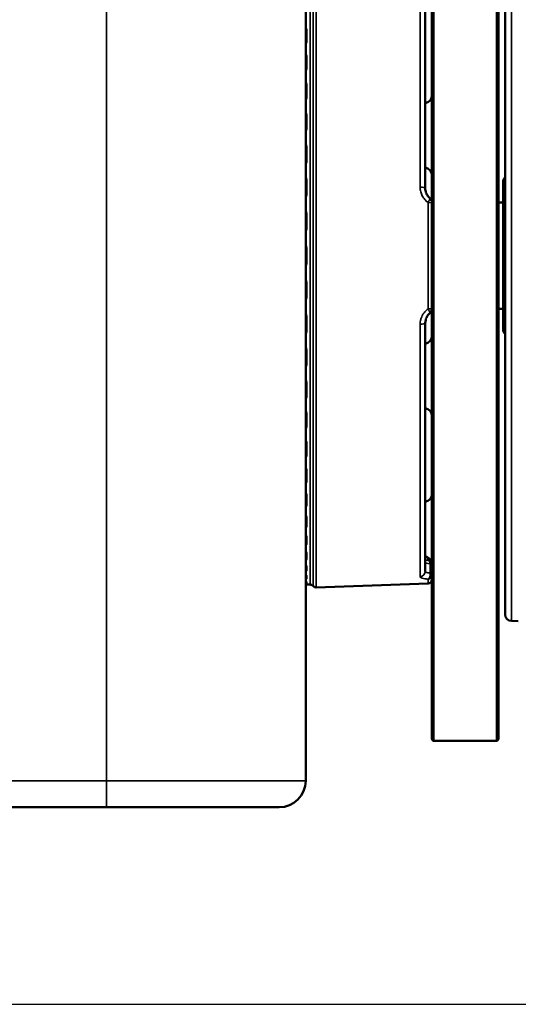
# Model space of a CAD drawing. Header units: millimetres. Extents: x 50 to 3176, y 50 to 2109.
# Tile 443 of 656: x 1356 to 1394, y 1609 to 1683. Entities that reach past the tile are written whole.
import ezdxf

# ---------------------------------------------------------------- set-up
doc = ezdxf.new("R2010")
doc.units = ezdxf.units.MM
doc.header["$LTSCALE"] = 10
for name, color, linetype, lineweight in [('Dimension (ISO)', 7, 'Continuous', 25), ('Visible (ISO)', 7, 'Continuous', 50), ('Visible Narrow (ISO)', 7, 'Continuous', 35)]:
    doc.layers.add(name, color=color, linetype=linetype, lineweight=lineweight)
doc.styles.add('Note Text (ANSI)', font='tahoma.ttf')
doc.dimstyles.new('Default (ISO)', dxfattribs={"dimscale": 10, "dimtxt": 1, "dimasz": 2.5, "dimexe": 3.175, "dimexo": 0, "dimgap": 0.762, "dimtad": 1, "dimrnd": 1e-08, "dimzin": 0, "dimdsep": 46, "dimtxsty": 'Note Text (ANSI)', "dimcen": 0.09, "dimdle": 10, "dimclrd": 1, "dimclre": 1, "dimclrt": 1, "dimazin": 0, "dimtfac": 3.5052, "dimtmove": 0, "dimatfit": 3, "dimfxl": 1, "dimtolj": 1, "dimtzin": 0, "dimlwd": -1, "dimlwe": -1, "dimarcsym": 0})

# ---------------------------------------------------------------- blocks, each defined once
blk = doc.blocks.new('*D9')
at = {"layer": 'Defpoints', "color": 0, "transparency": 16777216}
for p in [(1224.457, 1772.212), (1481.12, 1772.212), (1342.024, 1609.242)]:
    blk.add_point(p, dxfattribs=at)
at = {"layer": 'Dimension (ISO)', "color": 1, "transparency": 16777216}
for p, q in [((1224.457, 1772.212), (1512.87, 1772.212)), ((1481.12, 1634.242), (1481.12, 1747.212)), ((1342.024, 1609.242), (1512.87, 1609.242))]:
    blk.add_line(p, q, dxfattribs=at)
for points in [[(1476.954, 1747.212), (1485.287, 1747.212), (1481.12, 1772.212)], [(1476.954, 1634.242), (1485.287, 1634.242), (1481.12, 1609.242)]]:
    blk.add_solid(points, dxfattribs=at)
at = {"layer": 'Dimension (ISO)', "color": 1, "transparency": 16777216, "insert": (1460.418, 1625.421), "char_height": 10, "attachment_point": 1, "rotation": 90, "style": 'Note Text (ANSI)'}
blk.add_mtext('\\A1;162.97 mm [6.416 in]', dxfattribs=at)
blk = doc.blocks.new('*D10')
at = {"layer": 'Defpoints', "color": 0, "transparency": 16777216}
for p in [(1372.453, 1835.062), (1574.015, 1835.062), (1342.024, 1609.242)]:
    blk.add_point(p, dxfattribs=at)
at = {"layer": 'Dimension (ISO)', "color": 1, "transparency": 16777216}
for p, q in [((1372.453, 1835.062), (1605.765, 1835.062)), ((1574.015, 1634.242), (1574.015, 1810.062)), ((1342.024, 1609.242), (1605.765, 1609.242))]:
    blk.add_line(p, q, dxfattribs=at)
for points in [[(1569.848, 1810.062), (1578.182, 1810.062), (1574.015, 1835.062)], [(1569.848, 1634.242), (1578.182, 1634.242), (1574.015, 1609.242)]]:
    blk.add_solid(points, dxfattribs=at)
at = {"layer": 'Dimension (ISO)', "color": 1, "transparency": 16777216, "insert": (1553.312, 1656.453), "char_height": 10, "attachment_point": 1, "rotation": 90, "style": 'Note Text (ANSI)'}
blk.add_mtext('\\A1;225.82 mm [8.891 in]', dxfattribs=at)

msp = doc.modelspace()

# ---------------------------------------------------------------- linework, layer by layer
at = {"layer": 'Visible (ISO)'}
for p, q in [((1377.953, 1707.4616), (1377.953, 1626.0616)), ((1392.953, 1638.5793), (1392.953, 1692.5438)), ((1386.953, 1689.3091), (1386.953, 1670.6283)), ((1387.453, 1629.2116), (1387.453, 1686.6679)), ((1392.453, 1686.6679), (1392.453, 1629.2116)), ((1392.803, 1660.0322), (1392.803, 1671.091)), ((1387.3167, 1669.8727), (1387.3167, 1669.8727)), ((1387.453, 1669.5848), (1387.453, 1669.5849)), ((1392.803, 1669.5616), (1392.453, 1669.5616)), ((1392.803, 1661.5616), (1392.453, 1661.5616)), ((1387.3167, 1661.2505), (1387.3167, 1661.2505)), ((1386.953, 1660.4949), (1386.953, 1641.8141)), ((1386.953, 1642.7262), (1386.953, 1642.7262)), ((1378.0425, 1640.8259), (1378.2913, 1640.8172)), ((1387.1634, 1640.9007), (1378.748, 1640.6068)), ((1393.4355, 1638.0796), (1393.953, 1638.0616)), ((1392.303, 1629.0616), (1387.603, 1629.0616)), ((1362.953, 1624.0616), (1012.953, 1624.0616)), ((1375.953, 1624.0616), (1362.953, 1624.0616))]:
    msp.add_line(p, q, dxfattribs=at)
for centre, radius, start, end in [((1386.853, 1677.631), 0.6, 279.594068, 0), ((1386.853, 1671.5922), 0.6, 0, 80.405932), ((1393.303, 1671.091), 0.5, 134.427004, 180), ((1393.303, 1660.0322), 0.5, 180, 225.572996), ((1386.853, 1659.531), 0.6, 279.594068, 0), ((1386.853, 1653.4922), 0.6, 0, 80.405932), ((1386.853, 1647.631), 0.6, 279.594068, 0), ((1378.053, 1641.1257), 0.3, 251.423789, 268), ((1378.2809, 1640.5174), 0.3, 40.442881, 88), ((1387.153, 1641.2005), 0.3, 272, 0), ((1378.7375, 1640.9066), 0.3, 220.442881, 272), ((1393.453, 1638.5793), 0.5, 180, 268), ((1387.603, 1629.2116), 0.15, 180, 270), ((1392.303, 1629.2116), 0.15, 270, 0), ((1375.953, 1626.0616), 2, 270, 0)]:
    msp.add_arc(centre, radius, start, end, dxfattribs=at)
for centre, major_axis, ratio, start_param, end_param in [((1387.153, 1669.5849), (0.3, -0.0001), 0.6625551, 0.0001689, 0.0003313), ((1386.8634, 1642.541), (0.1039, 0.3863), 0.766244, 6.2831509, 6.283192)]:
    msp.add_ellipse(centre, major_axis=major_axis, ratio=ratio, start_param=start_param, end_param=end_param, dxfattribs=at)
for points, knots in [([(1386.953, 1670.6283), (1386.953, 1670.5238), (1386.9708, 1670.4172), (1387.0395, 1670.2183), (1387.0906, 1670.1233), (1387.2019, 1669.9782), (1387.2566, 1669.9218), (1387.3167, 1669.8726)], [0, 0, 0, 0, 0.032772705, 0.032772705, 0.064956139, 0.064956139, 0.088397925, 0.088397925, 0.088397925, 0.088397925]), ([(1387.3167, 1669.8727), (1387.349, 1669.8463), (1387.3771, 1669.814), (1387.4201, 1669.7435), (1387.4357, 1669.7044), (1387.4501, 1669.6384), (1387.453, 1669.6116), (1387.453, 1669.5849)], [0, 0, 0, 0, 0.012890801, 0.012890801, 0.025456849, 0.025456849, 0.03359885, 0.03359885, 0.03359885, 0.03359885]), ([(1387.453, 1661.5383), (1387.453, 1661.4976), (1387.4462, 1661.4565), (1387.4203, 1661.3803), (1387.4009, 1661.3442), (1387.3592, 1661.2896), (1387.339, 1661.2687), (1387.3167, 1661.2505)], [0, 0, 0, 0, 0.012419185, 0.012419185, 0.024701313, 0.024701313, 0.03360215, 0.03360215, 0.03360215, 0.03360215]), ([(1387.3167, 1661.2505), (1387.2342, 1661.1831), (1387.162, 1661.1017), (1387.0496, 1660.9252), (1387.0075, 1660.8281), (1386.9629, 1660.6523), (1386.953, 1660.5731), (1386.953, 1660.4949)], [0, 0, 0, 0, 0.032149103, 0.032149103, 0.06387873, 0.06387873, 0.08840323, 0.08840323, 0.08840323, 0.08840323]), ([(1386.9674, 1642.9272), (1387.0305, 1642.9102), (1387.0943, 1642.8828), (1387.2115, 1642.8086), (1387.2666, 1642.7607), (1387.3525, 1642.6555), (1387.3863, 1642.5985), (1387.4336, 1642.479), (1387.448, 1642.4151), (1387.4526, 1642.3394), (1387.453, 1642.3274), (1387.453, 1642.3153)], [0, 0, 0, 0, 0.021792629, 0.021792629, 0.043452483, 0.043452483, 0.062864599, 0.062864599, 0.082023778, 0.082023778, 0.085640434, 0.085640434, 0.085640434, 0.085640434]), ([(1377.9945, 1640.8373), (1377.9945, 1640.8373), (1377.9945, 1640.8373), (1377.9945, 1640.8373), (1377.9926, 1640.8376), (1377.9843, 1640.8386), (1377.9757, 1640.8396), (1377.9613, 1640.841), (1377.9573, 1640.8414), (1377.953, 1640.8418)], [0.04737917, 0.04737917, 0.04737917, 0.04737917, 0.047414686, 0.047414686, 0.052326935, 0.052326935, 0.060746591, 0.060746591, 0.063702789, 0.063702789, 0.063702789, 0.063702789])]:
    msp.add_open_spline(points, degree=3, knots=knots, dxfattribs=at)
for points in [[(1386.953, 1642.9312), (1386.9577, 1642.9299), (1386.9625, 1642.9285), (1386.9674, 1642.9272)], [(1386.953, 1642.9312), (1386.9577, 1642.9299), (1386.9625, 1642.9285), (1386.9674, 1642.9272)], [(1377.9574, 1640.8414), (1377.9559, 1640.8415), (1377.9545, 1640.8416), (1377.953, 1640.8418)]]:
    msp.add_open_spline(points, degree=3, dxfattribs=at)
at = {"layer": 'Visible Narrow (ISO)'}
for p, q in [((1362.953, 1626.0616), (1362.953, 1707.4616)), ((1393.4355, 1638.0796), (1393.4355, 1693.0435)), ((1378.5092, 1640.712), (1378.5092, 1690.4111)), ((1378.748, 1640.6068), (1378.748, 1690.5164)), ((1378.2913, 1690.3059), (1378.2913, 1640.8172)), ((1386.5669, 1689.7), (1386.5669, 1670.7117)), ((1387.603, 1629.0616), (1387.603, 1686.755)), ((1392.303, 1686.755), (1392.303, 1629.0616)), ((1378.0425, 1681.7426), (1378.0425, 1682.4767)), ((1378.0425, 1679.6983), (1378.0425, 1680.4975)), ((1378.0425, 1677.4992), (1378.0425, 1678.3547)), ((1378.0425, 1675.1692), (1378.0425, 1676.0717)), ((1378.0425, 1672.734), (1378.0425, 1673.6736)), ((1378.0425, 1670.2202), (1378.0425, 1671.1865)), ((1386.8844, 1669.8238), (1386.8844, 1669.8238)), ((1387.1634, 1669.5629), (1387.1634, 1661.5603)), ((1378.0425, 1667.6554), (1378.0425, 1668.6379)), ((1378.0425, 1665.0676), (1378.0425, 1666.0555)), ((1378.0425, 1662.4853), (1378.0425, 1663.4677)), ((1378.0425, 1659.9366), (1378.0425, 1660.9029)), ((1386.8844, 1661.2992), (1386.8844, 1661.2992)), ((1386.5669, 1660.4115), (1386.5669, 1641.4231)), ((1378.0425, 1657.4496), (1378.0425, 1658.3891)), ((1378.0425, 1655.0514), (1378.0425, 1655.9539)), ((1378.0425, 1652.7684), (1378.0425, 1653.624)), ((1378.0425, 1650.6256), (1378.0425, 1651.4248)), ((1378.0425, 1648.6464), (1378.0425, 1649.3806)), ((1378.0425, 1646.8525), (1378.0425, 1647.5136)), ((1378.0425, 1645.2637), (1378.0425, 1645.8443)), ((1378.0425, 1643.8972), (1378.0425, 1644.3911)), ((1378.0425, 1642.768), (1378.0425, 1643.1698)), ((1387.3101, 1642.3676), (1387.3101, 1641.6839)), ((1378.0425, 1641.8886), (1378.0425, 1642.1939)), ((1378.0425, 1641.2686), (1378.0425, 1641.474)), ((1378.0425, 1640.9147), (1378.0425, 1641.0179)), ((1378.0425, 1640.8259), (1378.0425, 1640.8308)), ((1387.1634, 1641.2274), (1387.1634, 1640.9007)), ((1012.953, 1626.0616), (1362.953, 1626.0616)), ((1377.953, 1626.0616), (1362.953, 1626.0616)), ((1362.953, 1626.0616), (1362.953, 1624.0616))]:
    msp.add_line(p, q, dxfattribs=at)
for centre, major_axis, ratio, start_param, end_param in [((1378.053, 1682.2717), (-0.3, 0), 0.6838368, 4.7472956, 5.0522259), ((1378.053, 1681.5465), (0.3, 0), 0.6541576, 1.6057029, 1.9106332), ((1378.053, 1680.3165), (-0.3, 0), 0.6038231, 4.7472956, 5.0522259), ((1378.053, 1679.527), (0.3, 0), 0.571513, 1.6057029, 1.9106332), ((1378.053, 1678.1996), (-0.3, 0), 0.5171937, 4.7472956, 5.0522259), ((1378.053, 1677.3545), (0.3, 0), 0.4826069, 1.6057029, 1.9106332), ((1378.053, 1675.9443), (-0.3, 0), 0.4248978, 4.7472956, 5.0522259), ((1378.053, 1675.0528), (0.3, 0), 0.3884132, 1.6057029, 1.9106332), ((1378.053, 1673.5752), (-0.3, 0), 0.3279467, 4.7472956, 5.0522259), ((1378.053, 1672.6471), (0.3, 0), 0.289964, 1.6057029, 1.9106332), ((1378.053, 1671.1183), (-0.3, 0), 0.2274026, 4.7472956, 5.0522259), ((1386.553, 1670.6283), (0.4, 0), 0.2086612, 0, 1.5358897), ((1378.053, 1670.1638), (0.3, 0), 0.1883379, 1.6057029, 1.9106332), ((1387.153, 1669.5849), (0.3, -0.0001), 0.6625551, 0.0003303, 1.1665348), ((1387.153, 1669.5142), (0.3, 0), 0.162253, 0, 1.5359029), ((1378.053, 1668.6006), (-0.3, 0), 0.1243669, 4.7472956, 5.0522259), ((1378.053, 1667.63), (0.3, 0), 0.0846483, 1.6057029, 1.9106332), ((1378.053, 1666.0495), (-0.3, 0), 0.0199687, 4.7472956, 5.0522259), ((1378.053, 1665.0736), (0.3, 0), 0.0199687, 4.3725521, 4.6774824), ((1378.053, 1663.4931), (-0.3, 0), 0.0846483, 1.2309594, 1.5358897), ((1378.053, 1662.5226), (0.3, 0), 0.1243669, 4.3725521, 4.6774824), ((1387.153, 1661.6089), (0.3, 0), 0.1622529, 4.7472959, 6.2831852), ((1387.153, 1661.5383), (0.3, 0), 0.6632569, 5.1170935, 6.2831637), ((1378.053, 1660.9594), (-0.3, 0), 0.1883379, 1.2309594, 1.5358897), ((1386.553, 1660.4949), (0.4, 0), 0.2086612, 4.7472956, 6.2831853), ((1378.053, 1660.0048), (0.3, 0), 0.2274026, 4.3725521, 4.6774824), ((1378.053, 1658.4761), (-0.3, 0), 0.289964, 1.2309594, 1.5358897), ((1378.053, 1657.5479), (0.3, 0), 0.3279467, 4.3725521, 4.6774824), ((1378.053, 1656.0704), (-0.3, 0), 0.3884132, 1.2309594, 1.5358897), ((1378.053, 1655.1788), (0.3, 0), 0.4248978, 4.3725521, 4.6774824), ((1378.053, 1653.7687), (-0.3, 0), 0.4826069, 1.2309594, 1.5358897), ((1378.053, 1652.9235), (0.3, 0), 0.5171937, 4.3725521, 4.6774824), ((1378.053, 1651.5962), (-0.3, 0), 0.571513, 1.2309594, 1.5358897), ((1378.053, 1650.8066), (0.3, 0), 0.6038231, 4.3725521, 4.6774824), ((1378.053, 1649.5767), (-0.3, 0), 0.6541576, 1.2309594, 1.5358897), ((1378.053, 1648.8514), (0.3, 0), 0.6838368, 4.3725521, 4.6774824), ((1378.053, 1647.7323), (-0.3, 0), 0.729635, 1.2309594, 1.5358897), ((1378.053, 1647.0793), (0.3, 0), 0.7563583, 4.3725521, 4.6774824), ((1378.053, 1646.0833), (-0.3, 0), 0.7971184, 1.2309594, 1.5358897), ((1378.053, 1645.5097), (0.3, 0), 0.820593, 4.3725521, 4.6774824), ((1378.053, 1644.6477), (-0.3, 0), 0.8558684, 1.2309594, 1.5358897), ((1378.053, 1644.1598), (0.3, 0), 0.8758371, 4.3725521, 4.6774824), ((1378.053, 1643.4412), (-0.3, 0), 0.9052413, 1.2309594, 1.5358897), ((1378.053, 1643.0443), (0.3, 0), 0.9214853, 4.3725521, 4.6774824), ((1387.953, 1642.5007), (-1, 0), 0.1736482, 0, 0.8725732), ((1386.8634, 1642.541), (0.1039, 0.3863), 0.766244, 5.1737036, 6.2831461), ((1378.053, 1642.4771), (-0.3, 0), 0.9446962, 1.2309594, 1.5358897), ((1378.053, 1642.1755), (0.3, 0), 0.9570375, 4.3725521, 4.6774824), ((1378.053, 1641.7659), (-0.3, 0), 0.9738008, 1.2309594, 1.5358897), ((1386.553, 1641.8141), (0.4, 0), 0.977988, 4.7472956, 6.2831853), ((1387.153, 1641.5233), (0.3, 0), 0.9867492, 4.7472738, 6.2831853), ((1387.153, 1641.5561), (0.3, -0.0001), 0.7490132, 5.1169686, 6.2833354), ((1378.053, 1641.563), (0.3, 0), 0.9821043, 4.3725521, 4.6774824), ((1378.053, 1641.3154), (-0.3, 0), 0.9922363, 1.2309594, 1.5358897), ((1378.053, 1641.2134), (0.3, 0), 0.9964109, 4.3725521, 4.6774824), ((1378.053, 1641.1306), (-0.2998, 0.0105), 0.9998011, 1.3758867, 1.5707963)]:
    msp.add_ellipse(centre, major_axis=major_axis, ratio=ratio, start_param=start_param, end_param=end_param, dxfattribs=at)
for points, knots in [([(1378.0425, 1682.4767), (1378.0425, 1682.5303), (1378.0292, 1682.5793), (1378.0077, 1682.6236), (1377.9933, 1682.6532), (1377.9753, 1682.6807), (1377.953, 1682.7065)], [0, 0, 0, 0, 0.33333333, 0.33333333, 0.33333333, 0.55641914, 0.55641914, 0.55641914, 0.55641914]), ([(1377.953, 1681.4975), (1377.9691, 1681.5179), (1377.983, 1681.5391), (1377.9949, 1681.5613), (1377.9994, 1681.5695), (1378.0035, 1681.578), (1378.0075, 1681.5866), (1378.029, 1681.634), (1378.0425, 1681.6864), (1378.0425, 1681.7426)], [0.44472191, 0.44472191, 0.44472191, 0.44472191, 0.60633221, 0.60633221, 0.60633221, 0.66666667, 0.66666667, 0.66666667, 1, 1, 1, 1]), ([(1378.0425, 1680.4975), (1378.0425, 1680.5561), (1378.0292, 1680.6098), (1378.0077, 1680.6583), (1377.9933, 1680.6908), (1377.9753, 1680.7209), (1377.953, 1680.7493)], [0, 0, 0, 0, 0.33333333, 0.33333333, 0.33333333, 0.55641914, 0.55641914, 0.55641914, 0.55641914]), ([(1377.953, 1679.4331), (1377.9691, 1679.4552), (1377.983, 1679.478), (1377.9949, 1679.502), (1377.9994, 1679.5109), (1378.0035, 1679.52), (1378.0075, 1679.5293), (1378.029, 1679.5807), (1378.0425, 1679.6374), (1378.0425, 1679.6983)], [0.44472191, 0.44472191, 0.44472191, 0.44472191, 0.60633221, 0.60633221, 0.60633221, 0.66666667, 0.66666667, 0.66666667, 1, 1, 1, 1]), ([(1378.0425, 1678.3547), (1378.0425, 1678.4175), (1378.0292, 1678.4753), (1378.0077, 1678.5276), (1377.9933, 1678.5625), (1377.9753, 1678.5951), (1377.953, 1678.6257)], [0, 0, 0, 0, 0.33333333, 0.33333333, 0.33333333, 0.55641913, 0.55641913, 0.55641913, 0.55641913]), ([(1377.953, 1677.2168), (1377.9691, 1677.2402), (1377.983, 1677.2645), (1377.9949, 1677.29), (1377.9994, 1677.2995), (1378.0035, 1677.3092), (1378.0075, 1677.3191), (1378.029, 1677.3737), (1378.0425, 1677.4341), (1378.0425, 1677.4992)], [0.44472191, 0.44472191, 0.44472191, 0.44472191, 0.60633221, 0.60633221, 0.60633221, 0.66666667, 0.66666667, 0.66666667, 1, 1, 1, 1]), ([(1378.0425, 1676.0717), (1378.0425, 1676.1382), (1378.0292, 1676.1994), (1378.0077, 1676.2548), (1377.9933, 1676.2919), (1377.9753, 1676.3264), (1377.953, 1676.359)], [0, 0, 0, 0, 0.33333333, 0.33333333, 0.33333333, 0.55641914, 0.55641914, 0.55641914, 0.55641914]), ([(1377.953, 1674.8727), (1377.9691, 1674.8972), (1377.983, 1674.9227), (1377.9949, 1674.9494), (1377.9994, 1674.9594), (1378.0035, 1674.9696), (1378.0075, 1674.98), (1378.029, 1675.0373), (1378.0425, 1675.1008), (1378.0425, 1675.1692)], [0.44472191, 0.44472191, 0.44472191, 0.44472191, 0.60633221, 0.60633221, 0.60633221, 0.66666667, 0.66666667, 0.66666667, 1, 1, 1, 1]), ([(1378.0425, 1673.6736), (1378.0425, 1673.7429), (1378.0292, 1673.8069), (1378.0077, 1673.8649), (1377.9933, 1673.9037), (1377.9753, 1673.9398), (1377.953, 1673.9739)], [0, 0, 0, 0, 0.33333333, 0.33333333, 0.33333333, 0.55641914, 0.55641914, 0.55641914, 0.55641914]), ([(1377.953, 1672.4267), (1377.9691, 1672.452), (1377.983, 1672.4784), (1377.9949, 1672.5061), (1377.9994, 1672.5164), (1378.0036, 1672.527), (1378.0075, 1672.5377), (1378.029, 1672.5971), (1378.0425, 1672.6629), (1378.0425, 1672.734)], [0.44472257, 0.44472257, 0.44472257, 0.44472257, 0.60634715, 0.60634715, 0.60634715, 0.66666667, 0.66666667, 0.66666667, 1, 1, 1, 1]), ([(1378.0425, 1671.1865), (1378.0425, 1671.258), (1378.0292, 1671.324), (1378.0077, 1671.3839), (1377.9933, 1671.4241), (1377.9753, 1671.4614), (1377.953, 1671.4967)], [0, 0, 0, 0, 0.33333333, 0.33333333, 0.33333333, 0.55641914, 0.55641914, 0.55641914, 0.55641914]), ([(1386.5669, 1670.7117), (1386.5669, 1670.5934), (1386.5818, 1670.4804), (1386.6358, 1670.265), (1386.6749, 1670.1626), (1386.7759, 1669.9686), (1386.8377, 1669.8769), (1386.9833, 1669.7083), (1387.0671, 1669.6312), (1387.1634, 1669.5629)], [0, 0, 0, 0, 0.25, 0.25, 0.5, 0.5, 0.75, 0.75, 1, 1, 1, 1]), ([(1377.953, 1669.9054), (1377.9691, 1669.9313), (1377.983, 1669.9583), (1377.9949, 1669.9866), (1377.9994, 1669.9972), (1378.0035, 1670.008), (1378.0075, 1670.019), (1378.029, 1670.0798), (1378.0425, 1670.1473), (1378.0425, 1670.2202)], [0.44472191, 0.44472191, 0.44472191, 0.44472191, 0.60633221, 0.60633221, 0.60633221, 0.66666667, 0.66666667, 0.66666667, 1, 1, 1, 1]), ([(1387.271, 1669.7676), (1387.271, 1669.7676), (1387.271, 1669.7675), (1387.2659, 1669.7589), (1387.2605, 1669.7496), (1387.2494, 1669.7301), (1387.2436, 1669.7198), (1387.2294, 1669.6939), (1387.2209, 1669.678), (1387.2086, 1669.6543), (1387.2049, 1669.6472), (1387.1954, 1669.6286), (1387.1895, 1669.6168), (1387.1777, 1669.5928), (1387.1717, 1669.5805), (1387.165, 1669.5663), (1387.1642, 1669.5646), (1387.1634, 1669.5629)], [0, 0, 0, 0, 0.00003543, 0.00003543, 0.16668438, 0.16668438, 0.33333333, 0.33333333, 0.5683864, 0.5683864, 0.66666667, 0.66666667, 0.82174296, 0.82174296, 0.97815738, 0.97815738, 0.9999864, 0.9999864, 0.9999864, 0.9999864]), ([(1387.3167, 1669.8727), (1387.3173, 1669.8722), (1387.3178, 1669.8715), (1387.3185, 1669.8693), (1387.3186, 1669.8675), (1387.3183, 1669.8649), (1387.3183, 1669.8643), (1387.3178, 1669.8614), (1387.3171, 1669.8587), (1387.3152, 1669.8526), (1387.3139, 1669.8492), (1387.3108, 1669.8416), (1387.3089, 1669.8374), (1387.3061, 1669.8314), (1387.3054, 1669.8301), (1387.3022, 1669.8236), (1387.2992, 1669.8179), (1387.2924, 1669.8053), (1387.2886, 1669.7984), (1387.2806, 1669.7843), (1387.2765, 1669.7771), (1387.2717, 1669.7688), (1387.2714, 1669.7682), (1387.271, 1669.7676)], [0.14306206, 0.14306206, 0.14306206, 0.14306206, 0.20722957, 0.20722957, 0.30711071, 0.30711071, 0.33333333, 0.33333333, 0.43285739, 0.43285739, 0.53556471, 0.53556471, 0.63827203, 0.63827203, 0.66666667, 0.66666667, 0.77581796, 0.77581796, 0.88759223, 0.88759223, 0.99139686, 0.99139686, 1, 1, 1, 1]), ([(1378.0425, 1668.6379), (1378.0425, 1668.7107), (1378.0292, 1668.7781), (1378.0077, 1668.8393), (1377.9933, 1668.8802), (1377.9753, 1668.9184), (1377.953, 1668.9545)], [0, 0, 0, 0, 0.33333333, 0.33333333, 0.33333333, 0.55641914, 0.55641914, 0.55641914, 0.55641914]), ([(1377.953, 1667.3365), (1377.9691, 1667.3627), (1377.983, 1667.39), (1377.9949, 1667.4187), (1377.9994, 1667.4294), (1378.0035, 1667.4403), (1378.0075, 1667.4515), (1378.029, 1667.513), (1378.0425, 1667.5814), (1378.0425, 1667.6554)], [0.44472191, 0.44472191, 0.44472191, 0.44472191, 0.60633221, 0.60633221, 0.60633221, 0.66666667, 0.66666667, 0.66666667, 1, 1, 1, 1]), ([(1378.0425, 1666.0555), (1378.0425, 1666.1289), (1378.0292, 1666.1968), (1378.0077, 1666.2586), (1377.9933, 1666.3), (1377.9753, 1666.3386), (1377.953, 1666.3751)], [0, 0, 0, 0, 0.33333333, 0.33333333, 0.33333333, 0.55641914, 0.55641914, 0.55641914, 0.55641914]), ([(1377.953, 1664.7484), (1377.9613, 1664.762), (1377.969, 1664.7759), (1377.9762, 1664.7901), (1377.9837, 1664.8048), (1377.9906, 1664.8199), (1377.9969, 1664.8354), (1378.0006, 1664.8445), (1378.0041, 1664.8538), (1378.0075, 1664.8632), (1378.0143, 1664.8828), (1378.0203, 1664.9031), (1378.0254, 1664.924), (1378.0269, 1664.9303), (1378.0283, 1664.9366), (1378.0296, 1664.943), (1378.0338, 1664.9629), (1378.037, 1664.9833), (1378.0392, 1665.0044), (1378.0413, 1665.025), (1378.0425, 1665.0461), (1378.0425, 1665.0676)], [0.4450217, 0.4450217, 0.4450217, 0.4450217, 0.52876554, 0.52876554, 0.52876554, 0.61556953, 0.61556953, 0.61556953, 0.66666667, 0.66666667, 0.66666667, 0.77270026, 0.77270026, 0.77270026, 0.80442343, 0.80442343, 0.80442343, 0.90323397, 0.90323397, 0.90323397, 1, 1, 1, 1]), ([(1378.0425, 1663.4677), (1378.0425, 1663.5409), (1378.0292, 1663.6087), (1378.0077, 1663.6704), (1377.9933, 1663.7117), (1377.9753, 1663.7503), (1377.953, 1663.7868)], [0, 0, 0, 0, 0.33333333, 0.33333333, 0.33333333, 0.55641914, 0.55641914, 0.55641914, 0.55641914]), ([(1377.953, 1662.1688), (1377.9691, 1662.1947), (1377.983, 1662.2217), (1377.9949, 1662.2501), (1377.9994, 1662.2607), (1378.0035, 1662.2716), (1378.0075, 1662.2826), (1378.029, 1662.3436), (1378.0425, 1662.4115), (1378.0425, 1662.4853)], [0.44472191, 0.44472191, 0.44472191, 0.44472191, 0.60633221, 0.60633221, 0.60633221, 0.66666667, 0.66666667, 0.66666667, 1, 1, 1, 1]), ([(1387.1634, 1661.5603), (1387.0653, 1661.4907), (1386.981, 1661.4125), (1386.8442, 1661.2532), (1386.7891, 1661.1733), (1386.7371, 1661.0798), (1386.7315, 1661.0694), (1386.6941, 1660.998), (1386.6668, 1660.9355), (1386.6316, 1660.834), (1386.6205, 1660.797), (1386.5834, 1660.6516), (1386.5669, 1660.5351), (1386.5669, 1660.4115)], [0.00000201, 0.00000201, 0.00000201, 0.00000201, 0.25, 0.25, 0.47216262, 0.47216262, 0.5, 0.5, 0.66119757, 0.66119757, 0.75, 0.75, 1, 1, 1, 1]), ([(1387.1634, 1661.5603), (1387.1703, 1661.5457), (1387.1773, 1661.5311), (1387.1844, 1661.5168), (1387.1899, 1661.5056), (1387.1955, 1661.4945), (1387.2011, 1661.4836), (1387.2081, 1661.4699), (1387.215, 1661.4565), (1387.2218, 1661.4436), (1387.2273, 1661.4332), (1387.2327, 1661.4232), (1387.2379, 1661.4136), (1387.2445, 1661.4015), (1387.251, 1661.3901), (1387.2571, 1661.3795), (1387.262, 1661.371), (1387.2666, 1661.3629), (1387.2711, 1661.3554)], [0.00000205, 0.00000205, 0.00000205, 0.00000205, 0.18661094, 0.18661094, 0.18661094, 0.33333333, 0.33333333, 0.33333333, 0.51808123, 0.51808123, 0.51808123, 0.66666667, 0.66666667, 0.66666667, 0.8525157, 0.8525157, 0.8525157, 1, 1, 1, 1]), ([(1378.0425, 1660.9029), (1378.0425, 1660.975), (1378.0292, 1661.0419), (1378.0077, 1661.1029), (1377.9933, 1661.1437), (1377.9753, 1661.1818), (1377.953, 1661.2179)], [0, 0, 0, 0, 0.33333333, 0.33333333, 0.33333333, 0.55641913, 0.55641913, 0.55641913, 0.55641913]), ([(1387.2711, 1661.3554), (1387.2756, 1661.3476), (1387.2798, 1661.3402), (1387.2837, 1661.3332), (1387.2851, 1661.3308), (1387.2865, 1661.3284), (1387.2878, 1661.326), (1387.2915, 1661.3194), (1387.2949, 1661.3132), (1387.2979, 1661.3076), (1387.2987, 1661.3062), (1387.2994, 1661.3048), (1387.3001, 1661.3035), (1387.3019, 1661.3), (1387.3036, 1661.2967), (1387.3051, 1661.2937), (1387.3066, 1661.2907), (1387.3079, 1661.2879), (1387.3091, 1661.2853), (1387.3108, 1661.2816), (1387.3122, 1661.2783), (1387.3134, 1661.2752), (1387.3141, 1661.2734), (1387.3147, 1661.2717), (1387.3153, 1661.27), (1387.3163, 1661.2673), (1387.317, 1661.2648), (1387.3176, 1661.2625), (1387.3178, 1661.2616), (1387.318, 1661.2607), (1387.3182, 1661.2598), (1387.3183, 1661.2593), (1387.3183, 1661.2587), (1387.3184, 1661.2582), (1387.3187, 1661.256), (1387.3186, 1661.2542), (1387.3182, 1661.2528), (1387.3179, 1661.2521), (1387.3176, 1661.2515), (1387.3172, 1661.251), (1387.317, 1661.2508), (1387.3169, 1661.2507), (1387.3167, 1661.2505)], [0, 0, 0, 0, 0.10261139, 0.10261139, 0.10261139, 0.1387141, 0.1387141, 0.1387141, 0.24142847, 0.24142847, 0.24142847, 0.2671849, 0.2671849, 0.2671849, 0.33333333, 0.33333333, 0.33333333, 0.39785842, 0.39785842, 0.39785842, 0.48754593, 0.48754593, 0.48754593, 0.54097199, 0.54097199, 0.54097199, 0.62993816, 0.62993816, 0.62993816, 0.66666667, 0.66666667, 0.66666667, 0.69183011, 0.69183011, 0.69183011, 0.79190708, 0.79190708, 0.79190708, 0.84243498, 0.84243498, 0.84243498, 0.86041649, 0.86041649, 0.86041649, 0.86041649]), ([(1377.953, 1659.6266), (1377.9691, 1659.6519), (1377.983, 1659.6783), (1377.9949, 1659.7061), (1377.9994, 1659.7165), (1378.0035, 1659.7271), (1378.0075, 1659.7379), (1378.029, 1659.7977), (1378.0425, 1659.8643), (1378.0425, 1659.9366)], [0.44472191, 0.44472191, 0.44472191, 0.44472191, 0.60633221, 0.60633221, 0.60633221, 0.66666667, 0.66666667, 0.66666667, 1, 1, 1, 1]), ([(1378.0425, 1658.3891), (1378.0425, 1658.4594), (1378.0292, 1658.5247), (1378.0077, 1658.5842), (1377.9933, 1658.624), (1377.9753, 1658.6613), (1377.953, 1658.6967)], [0, 0, 0, 0, 0.33333333, 0.33333333, 0.33333333, 0.55641921, 0.55641921, 0.55641921, 0.55641921]), ([(1377.953, 1657.1494), (1377.9691, 1657.1739), (1377.983, 1657.1994), (1377.9949, 1657.2263), (1377.9994, 1657.2364), (1378.0035, 1657.2466), (1378.0075, 1657.2571), (1378.029, 1657.3149), (1378.0425, 1657.3794), (1378.0425, 1657.4496)], [0.44472191, 0.44472191, 0.44472191, 0.44472191, 0.60633221, 0.60633221, 0.60633221, 0.66666667, 0.66666667, 0.66666667, 1, 1, 1, 1]), ([(1378.0425, 1655.9539), (1378.0425, 1656.0216), (1378.0292, 1656.0845), (1378.0077, 1656.142), (1377.9933, 1656.1804), (1377.9753, 1656.2164), (1377.953, 1656.2506)], [0, 0, 0, 0, 0.33333333, 0.33333333, 0.33333333, 0.55641914, 0.55641914, 0.55641914, 0.55641914]), ([(1377.953, 1654.7644), (1377.9691, 1654.7877), (1377.983, 1654.8121), (1377.9949, 1654.8378), (1377.9994, 1654.8474), (1378.0035, 1654.8572), (1378.0075, 1654.8672), (1378.029, 1654.9225), (1378.0425, 1654.9842), (1378.0425, 1655.0514)], [0.44472191, 0.44472191, 0.44472191, 0.44472191, 0.60633221, 0.60633221, 0.60633221, 0.66666667, 0.66666667, 0.66666667, 1, 1, 1, 1]), ([(1378.0425, 1653.624), (1378.0425, 1653.6883), (1378.0292, 1653.7482), (1378.0077, 1653.8029), (1377.9933, 1653.8396), (1377.9753, 1653.8739), (1377.953, 1653.9065)], [0, 0, 0, 0, 0.33333333, 0.33333333, 0.33333333, 0.55641914, 0.55641914, 0.55641914, 0.55641914]), ([(1377.953, 1652.4976), (1377.9691, 1652.5196), (1377.983, 1652.5425), (1377.9949, 1652.5668), (1377.9994, 1652.5758), (1378.0035, 1652.585), (1378.0075, 1652.5945), (1378.029, 1652.6466), (1378.0425, 1652.7048), (1378.0425, 1652.7684)], [0.44472067, 0.44472067, 0.44472067, 0.44472067, 0.60630412, 0.60630412, 0.60630412, 0.66666667, 0.66666667, 0.66666667, 1, 1, 1, 1]), ([(1378.0425, 1651.4248), (1378.0425, 1651.4851), (1378.0292, 1651.5413), (1378.0077, 1651.5927), (1377.9933, 1651.6272), (1377.9753, 1651.6595), (1377.953, 1651.6902)], [0, 0, 0, 0, 0.33333333, 0.33333333, 0.33333333, 0.55641914, 0.55641914, 0.55641914, 0.55641914]), ([(1377.953, 1650.374), (1377.9691, 1650.3944), (1377.983, 1650.4156), (1377.9949, 1650.4381), (1377.9994, 1650.4465), (1378.0035, 1650.4551), (1378.0075, 1650.4638), (1378.029, 1650.5122), (1378.0425, 1650.5664), (1378.0425, 1650.6256)], [0.44472191, 0.44472191, 0.44472191, 0.44472191, 0.60633221, 0.60633221, 0.60633221, 0.66666667, 0.66666667, 0.66666667, 1, 1, 1, 1]), ([(1378.0425, 1649.3806), (1378.0425, 1649.4361), (1378.0292, 1649.488), (1378.0077, 1649.5356), (1377.9933, 1649.5674), (1377.9753, 1649.5974), (1377.953, 1649.6258)], [0, 0, 0, 0, 0.33333333, 0.33333333, 0.33333333, 0.55641914, 0.55641914, 0.55641914, 0.55641914]), ([(1377.953, 1648.4168), (1377.9691, 1648.4353), (1377.983, 1648.4547), (1377.9949, 1648.4752), (1377.9994, 1648.4828), (1378.0035, 1648.4906), (1378.0075, 1648.4986), (1378.029, 1648.5427), (1378.0425, 1648.5922), (1378.0425, 1648.6464)], [0.44472191, 0.44472191, 0.44472191, 0.44472191, 0.60633221, 0.60633221, 0.60633221, 0.66666667, 0.66666667, 0.66666667, 1, 1, 1, 1]), ([(1378.0425, 1647.5136), (1378.0425, 1647.5638), (1378.0292, 1647.6108), (1378.0077, 1647.654), (1377.9933, 1647.6829), (1377.9753, 1647.7101), (1377.953, 1647.736)], [0, 0, 0, 0, 0.33333333, 0.33333333, 0.33333333, 0.55641914, 0.55641914, 0.55641914, 0.55641914]), ([(1377.953, 1646.6481), (1377.967, 1646.6626), (1377.9796, 1646.6779), (1377.9905, 1646.6935), (1377.9975, 1646.7035), (1378.0038, 1646.7136), (1378.0094, 1646.7239), (1378.0295, 1646.7607), (1378.0404, 1646.799), (1378.0422, 1646.8399), (1378.0424, 1646.8441), (1378.0425, 1646.8483), (1378.0425, 1646.8525)], [0.44997889, 0.44997889, 0.44997889, 0.44997889, 0.58251399, 0.58251399, 0.58251399, 0.66666667, 0.66666667, 0.66666667, 0.96904981, 0.96904981, 0.96904981, 1, 1, 1, 1]), ([(1378.0425, 1645.8443), (1378.0425, 1645.8887), (1378.0292, 1645.9303), (1378.0077, 1645.9687), (1377.9933, 1645.9943), (1377.9753, 1646.0185), (1377.953, 1646.0415)], [0, 0, 0, 0, 0.33333333, 0.33333333, 0.33333333, 0.55641914, 0.55641914, 0.55641914, 0.55641914]), ([(1377.953, 1645.0853), (1377.9691, 1645.0995), (1377.983, 1645.1145), (1377.9949, 1645.1303), (1377.9994, 1645.1362), (1378.0035, 1645.1423), (1378.0075, 1645.1485), (1378.029, 1645.1827), (1378.0425, 1645.2212), (1378.0425, 1645.2637)], [0.44472191, 0.44472191, 0.44472191, 0.44472191, 0.60633221, 0.60633221, 0.60633221, 0.66666667, 0.66666667, 0.66666667, 1, 1, 1, 1]), ([(1378.0425, 1644.3911), (1378.0425, 1644.4291), (1378.0292, 1644.4649), (1378.0077, 1644.498), (1377.9933, 1644.5201), (1377.9753, 1644.541), (1377.953, 1644.5609)], [0, 0, 0, 0, 0.33333333, 0.33333333, 0.33333333, 0.55641913, 0.55641913, 0.55641913, 0.55641913]), ([(1377.953, 1643.7475), (1377.9691, 1643.7593), (1377.983, 1643.7718), (1377.9949, 1643.7851), (1377.9994, 1643.79), (1378.0035, 1643.7951), (1378.0075, 1643.8003), (1378.029, 1643.8289), (1378.0425, 1643.8613), (1378.0425, 1643.8972)], [0.44472191, 0.44472191, 0.44472191, 0.44472191, 0.60633221, 0.60633221, 0.60633221, 0.66666667, 0.66666667, 0.66666667, 1, 1, 1, 1]), ([(1378.0425, 1643.1698), (1378.0425, 1643.201), (1378.0292, 1643.2306), (1378.0077, 1643.258), (1377.9933, 1643.2764), (1377.9753, 1643.2937), (1377.953, 1643.3104)], [0, 0, 0, 0, 0.33333333, 0.33333333, 0.33333333, 0.55641913, 0.55641913, 0.55641913, 0.55641913]), ([(1377.953, 1642.6487), (1377.9691, 1642.658), (1377.983, 1642.6679), (1377.9949, 1642.6784), (1377.9994, 1642.6823), (1378.0035, 1642.6864), (1378.0075, 1642.6905), (1378.029, 1642.7133), (1378.0425, 1642.7392), (1378.0425, 1642.768)], [0.44472191, 0.44472191, 0.44472191, 0.44472191, 0.60633221, 0.60633221, 0.60633221, 0.66666667, 0.66666667, 0.66666667, 1, 1, 1, 1]), ([(1378.0425, 1642.1939), (1378.0425, 1642.218), (1378.0292, 1642.241), (1378.0077, 1642.2625), (1377.9933, 1642.2768), (1377.9753, 1642.2905), (1377.953, 1642.3037)], [0, 0, 0, 0, 0.33333333, 0.33333333, 0.33333333, 0.55641914, 0.55641914, 0.55641914, 0.55641914]), ([(1387.1747, 1642.6416), (1387.1604, 1642.6419), (1387.1467, 1642.6427), (1387.1217, 1642.645), (1387.1103, 1642.6464), (1387.0889, 1642.6496), (1387.0789, 1642.6514), (1387.0635, 1642.6547), (1387.0577, 1642.656), (1387.0484, 1642.6584), (1387.0446, 1642.6595), (1387.0312, 1642.6633), (1387.0223, 1642.6663), (1387.0053, 1642.6729), (1386.9974, 1642.6766), (1386.9857, 1642.6829), (1386.9815, 1642.6856), (1386.9753, 1642.69), (1386.9732, 1642.6916), (1386.9654, 1642.6982), (1386.961, 1642.7033), (1386.9546, 1642.7143), (1386.953, 1642.7202), (1386.953, 1642.7262)], [0, 0, 0, 0, 0.09898153, 0.09898153, 0.18935741, 0.18935741, 0.2779421, 0.2779421, 0.33333333, 0.33333333, 0.37260736, 0.37260736, 0.47639182, 0.47639182, 0.58953153, 0.58953153, 0.66666667, 0.66666667, 0.71342695, 0.71342695, 0.84951879, 0.84951879, 0.99993792, 0.99993792, 0.99993792, 0.99993792]), ([(1387.1747, 1642.6416), (1387.1824, 1642.6411), (1387.1899, 1642.6393), (1387.2013, 1642.6341), (1387.2052, 1642.6319), (1387.2138, 1642.6259), (1387.2186, 1642.6219), (1387.2293, 1642.6118), (1387.2351, 1642.6055), (1387.2407, 1642.5989), (1387.2412, 1642.5983), (1387.2466, 1642.5917), (1387.251, 1642.5859), (1387.259, 1642.5732), (1387.2627, 1642.5667), (1387.2702, 1642.5512), (1387.2741, 1642.5424), (1387.2811, 1642.5257), (1387.2841, 1642.5178), (1387.2882, 1642.5066), (1387.2895, 1642.5029), (1387.292, 1642.4957), (1387.2931, 1642.4923), (1387.296, 1642.4825), (1387.2976, 1642.4764), (1387.3004, 1642.4642), (1387.3016, 1642.4582), (1387.3029, 1642.4499), (1387.3032, 1642.4484), (1387.305, 1642.4365), (1387.3066, 1642.4244), (1387.309, 1642.3989), (1387.3098, 1642.3856), (1387.3101, 1642.3704), (1387.3101, 1642.369), (1387.3101, 1642.3676)], [0, 0, 0, 0, 0.1098755, 0.1098755, 0.1666667, 0.1666667, 0.236131, 0.236131, 0.3257016, 0.3257016, 0.3333333, 0.3333333, 0.4223595, 0.4223595, 0.5, 0.5, 0.5731397, 0.5731397, 0.6352799, 0.6352799, 0.6666667, 0.6666667, 0.6995159, 0.6995159, 0.7627587, 0.7627587, 0.8207568, 0.8207568, 0.8333333, 0.8333333, 0.9166667, 0.9166667, 0.9926023, 0.9926023, 1, 1, 1, 1]), ([(1387.453, 1642.3153), (1387.453, 1642.3192), (1387.4511, 1642.323), (1387.4474, 1642.3267), (1387.4447, 1642.3295), (1387.4409, 1642.3323), (1387.4362, 1642.3349), (1387.4298, 1642.3386), (1387.4216, 1642.3421), (1387.4117, 1642.3455), (1387.4044, 1642.348), (1387.3962, 1642.3505), (1387.3872, 1642.3529), (1387.3791, 1642.355), (1387.3703, 1642.3572), (1387.3609, 1642.3591), (1387.3562, 1642.3601), (1387.3514, 1642.3611), (1387.3464, 1642.362), (1387.3351, 1642.3641), (1387.3229, 1642.366), (1387.3101, 1642.3676)], [0, 0, 0, 0, 0.19072353, 0.19072353, 0.19072353, 0.33333333, 0.33333333, 0.33333333, 0.52526667, 0.52526667, 0.52526667, 0.66666667, 0.66666667, 0.66666667, 0.79349622, 0.79349622, 0.79349622, 0.85622383, 0.85622383, 0.85622383, 1, 1, 1, 1]), ([(1377.953, 1641.8009), (1377.9751, 1641.8102), (1377.9931, 1641.8202), (1378.0075, 1641.8313), (1378.029, 1641.848), (1378.0425, 1641.8671), (1378.0425, 1641.8886)], [0.44472191, 0.44472191, 0.44472191, 0.44472191, 0.66666667, 0.66666667, 0.66666667, 1, 1, 1, 1]), ([(1378.0425, 1641.474), (1378.0425, 1641.4907), (1378.0292, 1641.5069), (1378.0077, 1641.5222), (1377.9933, 1641.5324), (1377.9753, 1641.5422), (1377.953, 1641.5517)], [0, 0, 0, 0, 0.33333333, 0.33333333, 0.33333333, 0.55641914, 0.55641914, 0.55641914, 0.55641914]), ([(1386.953, 1641.8141), (1386.953, 1641.8041), (1386.956, 1641.7945), (1386.9683, 1641.7762), (1386.9774, 1641.7675), (1386.9912, 1641.7582), (1386.993, 1641.7571), (1387.0066, 1641.7486), (1387.0208, 1641.7418), (1387.054, 1641.729), (1387.073, 1641.723), (1387.1016, 1641.7156), (1387.1093, 1641.7137), (1387.1421, 1641.7062), (1387.1695, 1641.7011), (1387.229, 1641.6922), (1387.2611, 1641.6884), (1387.3001, 1641.6848), (1387.3051, 1641.6844), (1387.3101, 1641.6839)], [0.00000001, 0.00000001, 0.00000001, 0.00000001, 0.15604194, 0.15604194, 0.31174025, 0.31174025, 0.33333333, 0.33333333, 0.47506698, 0.47506698, 0.61675531, 0.61675531, 0.66666667, 0.66666667, 0.82204889, 0.82204889, 0.97746455, 0.97746455, 1, 1, 1, 1]), ([(1387.3101, 1641.6839), (1387.3101, 1641.6839), (1387.3101, 1641.6838), (1387.3123, 1641.6709), (1387.3141, 1641.6578), (1387.3167, 1641.6315), (1387.3176, 1641.6184), (1387.3185, 1641.5929), (1387.3186, 1641.5806), (1387.3183, 1641.5655), (1387.3183, 1641.5624), (1387.3178, 1641.5476), (1387.3171, 1641.5362), (1387.3152, 1641.5135), (1387.3139, 1641.5023), (1387.3108, 1641.4801), (1387.3089, 1641.4692), (1387.3061, 1641.4553), (1387.3054, 1641.4523), (1387.3022, 1641.4377), (1387.2992, 1641.4262), (1387.2924, 1641.4034), (1387.2886, 1641.3921), (1387.2806, 1641.371), (1387.2765, 1641.3612), (1387.2717, 1641.3511), (1387.2714, 1641.3503), (1387.271, 1641.3495)], [0, 0, 0, 0, 0.0000102, 0.0000102, 0.1035721, 0.1035721, 0.2072295, 0.2072295, 0.3071107, 0.3071107, 0.3333333, 0.3333333, 0.4328574, 0.4328574, 0.5355647, 0.5355647, 0.638272, 0.638272, 0.6666667, 0.6666667, 0.775818, 0.775818, 0.8875922, 0.8875922, 0.9913969, 0.9913969, 1, 1, 1, 1]), ([(1387.453, 1641.5561), (1387.453, 1641.5622), (1387.4517, 1641.5684), (1387.4493, 1641.5746), (1387.447, 1641.5804), (1387.4437, 1641.5863), (1387.4396, 1641.5922), (1387.4383, 1641.594), (1387.4369, 1641.5958), (1387.4355, 1641.5976), (1387.4346, 1641.5987), (1387.4337, 1641.5998), (1387.4328, 1641.6009), (1387.4291, 1641.6052), (1387.425, 1641.6095), (1387.4205, 1641.6139), (1387.4159, 1641.6183), (1387.4109, 1641.6226), (1387.4054, 1641.6271), (1387.4003, 1641.6312), (1387.3948, 1641.6353), (1387.3887, 1641.6396), (1387.3872, 1641.6406), (1387.3856, 1641.6417), (1387.384, 1641.6428), (1387.3759, 1641.6483), (1387.3669, 1641.6539), (1387.3572, 1641.6595), (1387.3475, 1641.665), (1387.337, 1641.6706), (1387.3259, 1641.6762), (1387.3208, 1641.6788), (1387.3155, 1641.6814), (1387.3101, 1641.6839)], [0.00012394, 0.00012394, 0.00012394, 0.00012394, 0.14918287, 0.14918287, 0.14918287, 0.29019569, 0.29019569, 0.29019569, 0.33333333, 0.33333333, 0.33333333, 0.35941696, 0.35941696, 0.35941696, 0.46392446, 0.46392446, 0.46392446, 0.56895426, 0.56895426, 0.56895426, 0.66666667, 0.66666667, 0.66666667, 0.69173442, 0.69173442, 0.69173442, 0.81783602, 0.81783602, 0.81783602, 0.94275843, 0.94275843, 0.94275843, 1, 1, 1, 1]), ([(1377.953, 1641.2135), (1377.9691, 1641.2175), (1377.983, 1641.2219), (1377.9949, 1641.2266), (1377.9994, 1641.2284), (1378.0035, 1641.2302), (1378.0075, 1641.2321), (1378.029, 1641.2425), (1378.0425, 1641.2546), (1378.0425, 1641.2686)], [0.44472191, 0.44472191, 0.44472191, 0.44472191, 0.60633221, 0.60633221, 0.60633221, 0.66666667, 0.66666667, 0.66666667, 1, 1, 1, 1]), ([(1378.0425, 1641.0179), (1378.0425, 1641.0271), (1378.0292, 1641.0363), (1378.0077, 1641.0453), (1377.9933, 1641.0512), (1377.9753, 1641.0571), (1377.953, 1641.0629)], [0, 0, 0, 0, 0.33333333, 0.33333333, 0.33333333, 0.55641878, 0.55641878, 0.55641878, 0.55641878]), ([(1377.953, 1640.8928), (1377.9691, 1640.8941), (1377.983, 1640.8956), (1377.9949, 1640.8974), (1377.9994, 1640.898), (1378.0035, 1640.8987), (1378.0075, 1640.8994), (1378.029, 1640.9034), (1378.0425, 1640.9084), (1378.0425, 1640.9147)], [0.44472191, 0.44472191, 0.44472191, 0.44472191, 0.60633221, 0.60633221, 0.60633221, 0.66666667, 0.66666667, 0.66666667, 1, 1, 1, 1]), ([(1378.0425, 1640.8308), (1378.0425, 1640.8323), (1378.0292, 1640.8345), (1378.0077, 1640.8369), (1377.9933, 1640.8386), (1377.9753, 1640.8404), (1377.953, 1640.8424)], [0, 0, 0, 0, 0.33333333, 0.33333333, 0.33333333, 0.55641914, 0.55641914, 0.55641914, 0.55641914]), ([(1386.5669, 1641.4231), (1386.5669, 1641.3979), (1386.5818, 1641.3752), (1386.6358, 1641.3343), (1386.6749, 1641.3161), (1386.7759, 1641.2837), (1386.8377, 1641.2695), (1386.9833, 1641.2453), (1387.0671, 1641.2353), (1387.1634, 1641.2274)], [0, 0, 0, 0, 0.25, 0.25, 0.5, 0.5, 0.75, 0.75, 1, 1, 1, 1]), ([(1387.271, 1641.3495), (1387.271, 1641.3495), (1387.271, 1641.3495), (1387.2659, 1641.3389), (1387.2605, 1641.3288), (1387.2494, 1641.3097), (1387.2436, 1641.3008), (1387.2294, 1641.2809), (1387.2209, 1641.2706), (1387.2086, 1641.258), (1387.2049, 1641.2545), (1387.1954, 1641.2461), (1387.1895, 1641.2416), (1387.1777, 1641.234), (1387.1717, 1641.2308), (1387.165, 1641.2281), (1387.1642, 1641.2277), (1387.1634, 1641.2274)], [0, 0, 0, 0, 0.00003543, 0.00003543, 0.16668438, 0.16668438, 0.33333333, 0.33333333, 0.5683864, 0.5683864, 0.66666667, 0.66666667, 0.82174306, 0.82174306, 0.97815766, 0.97815766, 0.99999471, 0.99999471, 0.99999471, 0.99999471])]:
    msp.add_open_spline(points, degree=3, knots=knots, dxfattribs=at)

# ---------------------------------------------------------------- dimensions: what is measured, and where the dimension line sits
at = {"layer": 'Dimension (ISO)', "color": 1, "true_color": 0xff0000}
for base, p2, text, picture, middle in [((1574.0148, 1835.0616), (1372.453, 1835.0616), '<> mm [8.891 in]', '*D10', (1574.0148, 1722.1516)), ((1481.1205, 1772.2116), (1224.4569, 1772.2116), '<> mm [6.416 in]', '*D9', (1481.1205, 1690.7266))]:
    dim = msp.add_linear_dim(base=base, p1=(1342.0244, 1609.2416), p2=p2, angle=270, text=text, dimstyle='Default (ISO)', override={"dimgap": 0.762, "dimdec": 2, "dimpost": '', "dimtol": 0, "dimlim": 0, "dimtp": 0, "dimtm": 0, "dimtdec": 2, "dimtofl": 0, "dimatfit": 1}, dxfattribs=at)
    dim.commit()
    dim.dimension.update_dxf_attribs({"geometry": picture, "text_midpoint": middle, "dimtype": 160})

doc.saveas('drawing.dxf')
